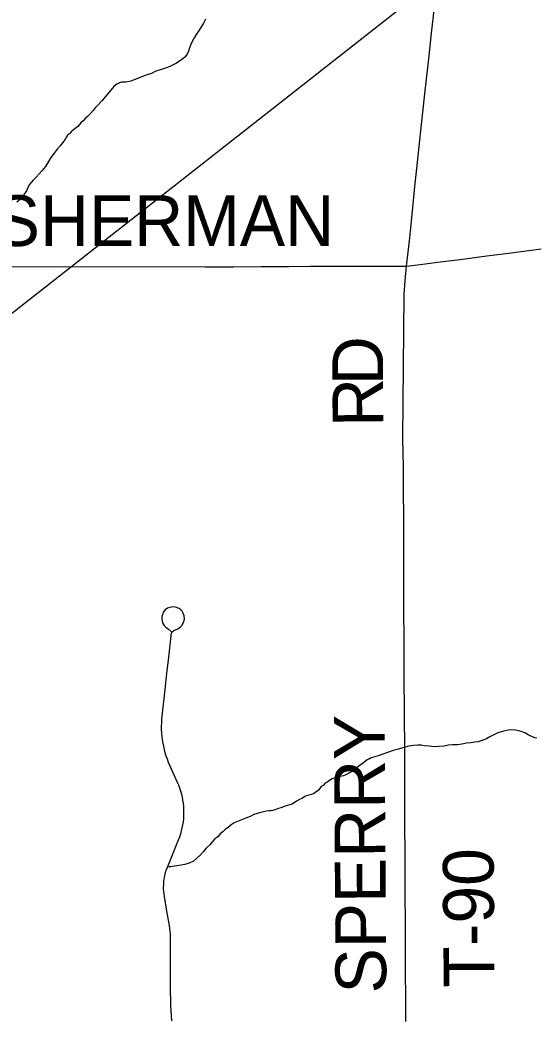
# Model space of a CAD drawing. Extents: x 103424 to 290657, y 38711 to 110967.
# Drawn here: x 214247.239 to 214247.527, y 40212.087 to 40212.646 of the extents above; entities that cross this region are included whole.
import ezdxf

# ---------------------------------------------------------------- set-up
doc = ezdxf.new("R2010")
doc.units = 0
for name, color, linetype in [('GM_X_Minor_River', 7, 'Continuous'), ('GM_X_Township_Road', 7, 'Continuous'), ('GM_X_Township_Road_Text', 7, 'Continuous'), ('SH_Text', 7, 'Continuous')]:
    doc.layers.add(name, color=color, linetype=linetype)

msp = doc.modelspace()

# ---------------------------------------------------------------- linework, layer by layer
at = {"layer": 'GM_X_Minor_River'}
for points in [[(214247.34237, 40212.64605), (214247.34126, 40212.64375), (214247.33977, 40212.64146), (214247.33846, 40212.63935), (214247.33715, 40212.63744), (214247.33603, 40212.63553), (214247.33492, 40212.63361), (214247.33418, 40212.63189), (214247.33344, 40212.62999), (214247.33289, 40212.62808), (214247.33215, 40212.62655), (214247.33084, 40212.62483), (214247.3299, 40212.62406), (214247.32839, 40212.6229), (214247.32745, 40212.62232), (214247.32613, 40212.62136), (214247.32461, 40212.62058), (214247.32272, 40212.6198), (214247.32045, 40212.61883), (214247.31837, 40212.61805), (214247.31648, 40212.61746), (214247.31515, 40212.61707), (214247.31383, 40212.61648), (214247.31213, 40212.61571), (214247.31023, 40212.61512), (214247.30853, 40212.61453), (214247.30248, 40212.612), (214247.30058, 40212.61141), (214247.29888, 40212.61101), (214247.29755, 40212.61081), (214247.2966, 40212.6108), (214247.29527, 40212.61078), (214247.29432, 40212.61039), (214247.29281, 40212.60962), (214247.29112, 40212.60827), (214247.28849, 40212.6052), (214247.28643, 40212.60271), (214247.28437, 40212.60022), (214247.2823, 40212.59811), (214247.28061, 40212.59638), (214247.27949, 40212.59485), (214247.27799, 40212.59312), (214247.2763, 40212.59158), (214247.27517, 40212.59062), (214247.27404, 40212.58928)], [(214247.27404, 40212.58928), (214247.27254, 40212.58793), (214247.27085, 40212.58583), (214247.2684, 40212.58409), (214247.26708, 40212.58294), (214247.26615, 40212.58179), (214247.2652, 40212.58102), (214247.26465, 40212.58006), (214247.2639, 40212.57891), (214247.26259, 40212.577), (214247.26109, 40212.57508), (214247.2594, 40212.57316), (214247.25772, 40212.57106), (214247.25585, 40212.56857), (214247.25454, 40212.56627), (214247.25286, 40212.56359), (214247.25099, 40212.56129), (214247.2493, 40212.55937), (214247.24761, 40212.55746), (214247.24592, 40212.55592), (214247.24461, 40212.55438), (214247.24367, 40212.55323), (214247.24293, 40212.55152), (214247.24219, 40212.5498), (214247.24088, 40212.54807), (214247.23976, 40212.54616), (214247.23863, 40212.54501), (214247.23675, 40212.54347)], [(214247.5278, 40212.24316), (214247.52666, 40212.24334), (214247.52532, 40212.24389), (214247.52418, 40212.24445), (214247.52303, 40212.24501), (214247.52207, 40212.24557), (214247.52112, 40212.24613), (214247.51902, 40212.24687), (214247.51768, 40212.24724), (214247.51597, 40212.2476), (214247.5135, 40212.24777), (214247.51179, 40212.24756), (214247.51008, 40212.24735), (214247.50856, 40212.24696), (214247.50724, 40212.24656), (214247.50591, 40212.24617), (214247.50459, 40212.2454), (214247.50308, 40212.24462), (214247.50157, 40212.24385), (214247.49968, 40212.24288), (214247.4976, 40212.2421), (214247.49495, 40212.24112), (214247.49305, 40212.24091), (214247.49096, 40212.24051), (214247.48849, 40212.24029), (214247.48584, 40212.23989), (214247.48337, 40212.23948), (214247.48071, 40212.23946), (214247.47843, 40212.23924), (214247.47597, 40212.23865), (214247.47293, 40212.23843), (214247.47027, 40212.2384), (214247.4678, 40212.23876), (214247.46475, 40212.23892), (214247.46304, 40212.23928), (214247.46114, 40212.23926), (214247.45886, 40212.23905), (214247.4562, 40212.23864), (214247.45336, 40212.23785), (214247.45033, 40212.23706), (214247.44749, 40212.23627), (214247.43897, 40212.23334), (214247.43632, 40212.23255), (214247.43481, 40212.23196), (214247.43386, 40212.23138), (214247.43292, 40212.23099), (214247.43179, 40212.23003), (214247.43028, 40212.22888), (214247.42839, 40212.22772), (214247.42689, 40212.22637), (214247.42501, 40212.22483), (214247.42293, 40212.22367), (214247.42123, 40212.22289), (214247.41953, 40212.22212), (214247.41763, 40212.22172), (214247.41668, 40212.22152), (214247.41517, 40212.22093), (214247.41327, 40212.22034), (214247.41176, 40212.21938), (214247.41026, 40212.21841), (214247.40931, 40212.21802), (214247.40818, 40212.21668), (214247.40705, 40212.2161), (214247.40556, 40212.21399), (214247.40273, 40212.21206)], [(214247.40273, 40212.21206), (214247.40027, 40212.21128), (214247.39894, 40212.21088), (214247.39799, 40212.2105), (214247.39667, 40212.20953), (214247.39497, 40212.20875), (214247.39327, 40212.20779), (214247.39082, 40212.20624), (214247.38703, 40212.20506), (214247.38457, 40212.20409), (214247.38325, 40212.20369), (214247.38117, 40212.20291), (214247.38003, 40212.20271), (214247.37908, 40212.20251), (214247.37794, 40212.2025), (214247.37642, 40212.2023), (214247.37491, 40212.2019), (214247.37263, 40212.20131), (214247.36941, 40212.20032), (214247.36733, 40212.19935), (214247.36487, 40212.19838), (214247.35844, 40212.19565), (214247.35674, 40212.19468), (214247.35524, 40212.19334), (214247.35335, 40212.19199), (214247.35204, 40212.19065), (214247.35053, 40212.18949), (214247.34922, 40212.18796), (214247.34752, 40212.1868), (214247.34621, 40212.18526), (214247.34471, 40212.18335), (214247.34283, 40212.18143), (214247.34115, 40212.17951), (214247.33946, 40212.17759), (214247.33758, 40212.17586), (214247.33569, 40212.17432), (214247.33324, 40212.17316), (214247.33078, 40212.17237), (214247.32869, 40212.17197), (214247.32641, 40212.17157), (214247.3249, 40212.17136), (214247.323, 40212.17115), (214247.32205, 40212.17114), (214247.32186, 40212.17095)]]:
    msp.add_lwpolyline(points, dxfattribs=at)
at = {"layer": 'GM_X_Township_Road'}
for points in [[(214247.45453, 40212.08436), (214247.45446, 40212.0981), (214247.45438, 40212.11185), (214247.4543, 40212.12738), (214247.45424, 40212.14103), (214247.45417, 40212.15468), (214247.45412, 40212.17022), (214247.45396, 40212.20282), (214247.45392, 40212.21678), (214247.45388, 40212.23074), (214247.45372, 40212.26282), (214247.45361, 40212.27239), (214247.45355, 40212.28792), (214247.45349, 40212.30056), (214247.45343, 40212.31319), (214247.45338, 40212.32873), (214247.45329, 40212.36167), (214247.45321, 40212.38685), (214247.45317, 40212.39525), (214247.45302, 40212.40314), (214247.45288, 40212.41102), (214247.45351, 40212.49156), (214247.45417, 40212.49965), (214247.45496, 40212.50764), (214247.45582, 40212.51555), (214247.45667, 40212.52347), (214247.45759, 40212.53289), (214247.45851, 40212.54232), (214247.45959, 40212.55231), (214247.46066, 40212.5623), (214247.46197, 40212.57468), (214247.46328, 40212.58705), (214247.46498, 40212.60249), (214247.46625, 40212.61404), (214247.46752, 40212.62559), (214247.4689, 40212.63831), (214247.47027, 40212.65103)], [(214247.45496, 40212.50764), (214247.45787, 40212.508), (214247.46246, 40212.50864), (214247.47367, 40212.51006), (214247.48487, 40212.51148), (214247.4999, 40212.51337), (214247.51493, 40212.51526), (214247.53033, 40212.51729)], [(214247.21551, 40212.50745), (214247.34223, 40212.50735), (214247.3501, 40212.5073), (214247.35798, 40212.50724), (214247.37351, 40212.50738), (214247.38905, 40212.50752), (214247.40093, 40212.50763), (214247.41281, 40212.50774), (214247.42834, 40212.5077), (214247.45496, 40212.50764)], [(214247.32349, 40212.08469), (214247.32302, 40212.09311), (214247.32277, 40212.10451), (214247.32281, 40212.11806), (214247.32284, 40212.13161), (214247.32279, 40212.13325), (214247.32268, 40212.13489), (214247.32246, 40212.13653), (214247.3222, 40212.13815), (214247.3208, 40212.14629), (214247.31939, 40212.15444), (214247.31918, 40212.15585), (214247.31901, 40212.15728), (214247.31894, 40212.15871), (214247.31899, 40212.16158), (214247.31911, 40212.163), (214247.3193, 40212.16442), (214247.31956, 40212.16584), (214247.31987, 40212.16723), (214247.32025, 40212.16861), (214247.3207, 40212.16997), (214247.32122, 40212.17131), (214247.32427, 40212.17876), (214247.32732, 40212.18622), (214247.32794, 40212.18784), (214247.32848, 40212.18949), (214247.32898, 40212.19117), (214247.32938, 40212.19285), (214247.32972, 40212.19456), (214247.33, 40212.19628), (214247.33019, 40212.19801), (214247.33031, 40212.19975), (214247.33022, 40212.20497), (214247.33003, 40212.20669), (214247.32977, 40212.20842), (214247.32946, 40212.21013), (214247.32906, 40212.21182), (214247.32858, 40212.2135), (214247.32804, 40212.21515), (214247.32743, 40212.21678), (214247.32674, 40212.21838), (214247.32246, 40212.22789), (214247.32173, 40212.22962), (214247.32104, 40212.23137), (214247.32042, 40212.23315), (214247.31985, 40212.23495), (214247.31938, 40212.23677), (214247.31896, 40212.2386), (214247.31858, 40212.24045), (214247.3183, 40212.24231), (214247.31806, 40212.24418), (214247.31789, 40212.24605), (214247.3178, 40212.24794), (214247.31792, 40212.25358), (214247.31809, 40212.25546), (214247.31973, 40212.27042), (214247.32075, 40212.27948), (214247.32177, 40212.28853), (214247.3231, 40212.30056), (214247.32335, 40212.30203), (214247.32363, 40212.30269), (214247.3247, 40212.30347), (214247.32685, 40212.30445), (214247.3283, 40212.30547), (214247.32912, 40212.30625), (214247.33003, 40212.30795), (214247.33052, 40212.30988), (214247.33042, 40212.31171), (214247.32992, 40212.3133), (214247.32929, 40212.31435), (214247.32859, 40212.31517), (214247.32763, 40212.31589), (214247.32552, 40212.31666), (214247.32417, 40212.31675), (214247.3225, 40212.31644), (214247.32103, 40212.31597), (214247.31976, 40212.31502), (214247.31871, 40212.31369), (214247.31822, 40212.31232), (214247.318, 40212.31134), (214247.31783, 40212.30994), (214247.3181, 40212.30877), (214247.31849, 40212.3074), (214247.31914, 40212.30636), (214247.32017, 40212.30537), (214247.32162, 40212.3042), (214247.32337, 40212.30269)]]:
    msp.add_lwpolyline(points, dxfattribs=at)
at = {"layer": 'SH_Text'}
msp.add_line((214265.04189, 40226.47703), (214234.64719, 40202.58867), dxfattribs=at)

# ---------------------------------------------------------------- texts
at = {"layer": 'GM_X_Township_Road_Text'}
for s, height, rotation, p in [('SHERMAN', 0.028409, 0, (214247.22437, 40212.51896)), ('D', 0.02841, 89.8907, (214247.44175, 40212.44094)), ('R', 0.02841, 90.4918, (214247.44195, 40212.41769)), ('SPERRY', 0.028409, 90.3643, (214247.4436, 40212.10019)), ('T-90', 0.028409, 90.3535, (214247.50409, 40212.1035))]:
    msp.add_text(s, height=height, rotation=rotation, dxfattribs=at).set_placement(p)

doc.saveas('drawing.dxf')
